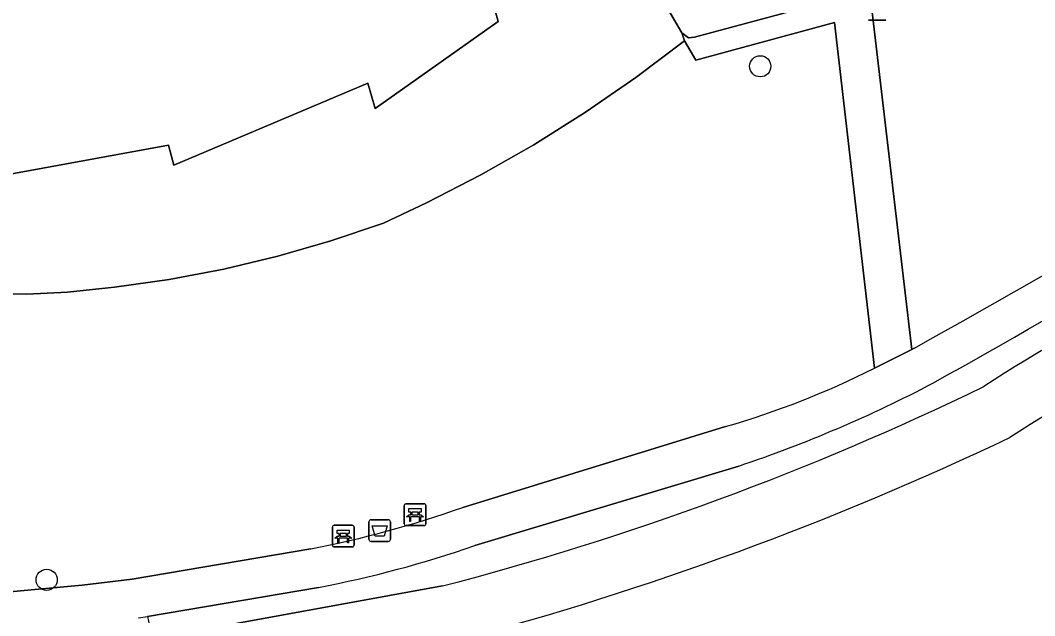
# Model space of a CAD drawing. Extents: x 159053 to 160042, y 380449 to 381423.
# Drawn here: x 159317.28 to 159364.14, y 380790.65 to 380818.15 of the extents above; entities that cross this region are included whole.
import ezdxf

# ---------------------------------------------------------------- set-up
doc = ezdxf.new("R2010")
doc.units = 0
for name, color, linetype in [('IMGEO_Afvalbak', 7, 'Continuous'), ('IMGEO_Bank', 7, 'Continuous'), ('IMGEO_Boom', 7, 'Continuous'), ('IMGEO_Erf', 7, 'Continuous'), ('IMGEO_Groenvoorziening', 7, 'Continuous'), ('IMGEO_Lichtmast', 7, 'Continuous'), ('IMGEO_Pand', 7, 'Continuous'), ('IMGEO_Parkeervlak_open', 7, 'Continuous'), ('IMGEO_Voetpad_open', 7, 'Continuous'), ('IMGEO_Waterloop', 7, 'Continuous')]:
    doc.layers.add(name, color=color, linetype=linetype)

msp = doc.modelspace()

# ---------------------------------------------------------------- linework, layer by layer
at = {"layer": 'IMGEO_Afvalbak'}
for p, q in [((159333.482, 380795.084), (159334.272, 380795.084)), ((159334.272, 380795.084), (159333.482, 380795.084)), ((159333.382, 380794.184), (159333.382, 380794.984)), ((159333.382, 380794.984), (159333.382, 380794.184)), ((159334.372, 380794.984), (159334.372, 380794.184)), ((159334.372, 380794.184), (159334.372, 380794.984)), ((159334.272, 380794.084), (159333.482, 380794.084)), ((159333.482, 380794.084), (159334.272, 380794.084))]:
    msp.add_line(p, q, dxfattribs=at)
msp.add_lwpolyline([(159333.525, 380794.798), (159334.229, 380794.798), (159334.08, 380794.328), (159333.674, 380794.328), (159333.525, 380794.798)], dxfattribs=at)
for centre, start, end in [((159333.482, 380794.984), 90, 180), ((159333.482, 380794.984), 90, 180), ((159334.272, 380794.984), 0, 90), ((159334.272, 380794.984), 360, 90), ((159333.482, 380794.184), 180, 270), ((159333.482, 380794.184), 180, 270), ((159334.272, 380794.184), 270, 0), ((159334.272, 380794.184), 270, 0)]:
    msp.add_arc(centre, 0.1, start, end, dxfattribs=at)
at = {"layer": 'IMGEO_Bank'}
for p, q in [((159335.01, 380794.892), (159335.01, 380795.733)), ((159335.01, 380795.733), (159335.01, 380794.892)), ((159335.085, 380795.817), (159335.926, 380795.817)), ((159335.926, 380795.817), (159335.085, 380795.817)), ((159336.01, 380795.742), (159336.01, 380794.901)), ((159336.01, 380794.901), (159336.01, 380795.742)), ((159335.707, 380795.215), (159335.314, 380795.215)), ((159335.319, 380795.323), (159335.319, 380795.429)), ((159335.363, 380795.429), (159335.363, 380795.323)), ((159335.651, 380795.435), (159335.369, 380795.435)), ((159335.369, 380795.317), (159335.651, 380795.317)), ((159335.657, 380795.323), (159335.657, 380795.429)), ((159335.701, 380795.429), (159335.701, 380795.323)), ((159331.694, 380793.903), (159331.694, 380794.744)), ((159331.694, 380794.744), (159331.694, 380793.903)), ((159331.769, 380794.828), (159332.61, 380794.828)), ((159332.61, 380794.828), (159331.769, 380794.828)), ((159332.694, 380794.753), (159332.694, 380793.912)), ((159332.694, 380793.912), (159332.694, 380794.753)), ((159335.935, 380794.817), (159335.094, 380794.817)), ((159335.094, 380794.817), (159335.935, 380794.817)), ((159332.391, 380794.226), (159331.998, 380794.226)), ((159332.003, 380794.334), (159332.003, 380794.44)), ((159332.047, 380794.44), (159332.047, 380794.334)), ((159332.335, 380794.446), (159332.053, 380794.446)), ((159332.053, 380794.328), (159332.335, 380794.328)), ((159332.341, 380794.334), (159332.341, 380794.44)), ((159332.385, 380794.44), (159332.385, 380794.334)), ((159332.619, 380793.828), (159331.778, 380793.828)), ((159331.778, 380793.828), (159332.619, 380793.828))]:
    msp.add_line(p, q, dxfattribs=at)
for points in [[(159335.313, 380795.435), (159335.227, 380795.435), (159335.227, 380795.596), (159335.79, 380795.596), (159335.79, 380795.435), (159335.707, 380795.435)], [(159335.257, 380795.215), (159335.115, 380795.215), (159335.227, 380795.317), (159335.313, 380795.317)], [(159335.307, 380795.208), (159335.307, 380795.001), (159335.264, 380795.001), (159335.264, 380795.208)], [(159335.707, 380795.317), (159335.79, 380795.317), (159335.902, 380795.215), (159335.763, 380795.215)], [(159335.757, 380795.208), (159335.757, 380795.001), (159335.713, 380795.001), (159335.713, 380795.208)], [(159331.997, 380794.446), (159331.911, 380794.446), (159331.911, 380794.607), (159332.474, 380794.607), (159332.474, 380794.446), (159332.391, 380794.446)], [(159331.941, 380794.226), (159331.799, 380794.226), (159331.911, 380794.328), (159331.997, 380794.328)], [(159331.991, 380794.219), (159331.991, 380794.012), (159331.948, 380794.012), (159331.948, 380794.219)], [(159332.391, 380794.328), (159332.474, 380794.328), (159332.586, 380794.226), (159332.447, 380794.226)], [(159332.441, 380794.219), (159332.441, 380794.012), (159332.397, 380794.012), (159332.397, 380794.219)]]:
    msp.add_lwpolyline(points, dxfattribs=at)
for centre, radius, start, end in [((159335.088, 380795.739), 0.0779, 92.4484, 184.2845), ((159335.088, 380795.739), 0.0779, 92.4484, 184.2845), ((159335.932, 380795.739), 0.0779, 2.4484, 94.2845), ((159335.932, 380795.739), 0.0779, 2.4484, 94.2845), ((159335.257, 380795.208), 0.00671, 2.8957, 87.1043), ((159335.314, 380795.208), 0.00671, 92.8957, 177.1043), ((159335.312, 380795.428), 0.00671, 2.8957, 87.1043), ((159335.312, 380795.324), 0.00671, 272.8957, 357.1043), ((159335.369, 380795.428), 0.00671, 92.8957, 177.1043), ((159335.369, 380795.324), 0.00671, 182.8957, 267.1043), ((159335.651, 380795.428), 0.00671, 2.8957, 87.1043), ((159335.651, 380795.324), 0.00671, 272.8957, 357.1043), ((159335.708, 380795.428), 0.00671, 92.8957, 177.1043), ((159335.708, 380795.324), 0.00671, 182.8957, 267.1043), ((159335.706, 380795.208), 0.00671, 2.8957, 87.1043), ((159335.763, 380795.208), 0.00671, 92.8957, 177.1043), ((159331.772, 380794.75), 0.0779, 92.4484, 184.2845), ((159331.772, 380794.75), 0.0779, 92.4484, 184.2845), ((159332.616, 380794.75), 0.0779, 2.4484, 94.2845), ((159332.616, 380794.75), 0.0779, 2.4484, 94.2845), ((159335.088, 380794.895), 0.0779, 182.4484, 274.2845), ((159335.088, 380794.895), 0.0779, 182.4484, 274.2845), ((159335.932, 380794.895), 0.0779, 272.4484, 4.2845), ((159335.932, 380794.895), 0.0779, 272.4484, 4.2845), ((159331.941, 380794.219), 0.00671, 2.8957, 87.1043), ((159331.998, 380794.219), 0.00671, 92.8957, 177.1043), ((159331.996, 380794.439), 0.00671, 2.8957, 87.1043), ((159331.996, 380794.335), 0.00671, 272.8957, 357.1043), ((159332.053, 380794.439), 0.00671, 92.8957, 177.1043), ((159332.053, 380794.335), 0.00671, 182.8957, 267.1043), ((159332.335, 380794.439), 0.00671, 2.8957, 87.1043), ((159332.335, 380794.335), 0.00671, 272.8957, 357.1043), ((159332.392, 380794.439), 0.00671, 92.8957, 177.1043), ((159332.392, 380794.335), 0.00671, 182.8957, 267.1043), ((159332.39, 380794.219), 0.00671, 2.8957, 87.1043), ((159332.447, 380794.219), 0.00671, 92.8957, 177.1043), ((159331.772, 380793.906), 0.0779, 182.4484, 274.2845), ((159331.772, 380793.906), 0.0779, 182.4484, 274.2845), ((159332.616, 380793.906), 0.0779, 272.4484, 4.2845), ((159332.616, 380793.906), 0.0779, 272.4484, 4.2845)]:
    msp.add_arc(centre, radius, start, end, dxfattribs=at)
at = {"layer": 'IMGEO_Boom'}
for centre in [(159351.457, 380816.026), (159318.492, 380792.31)]:
    msp.add_circle(centre, 0.489, dxfattribs=at)
at = {"layer": 'IMGEO_Erf'}
for points in [[(159315.691, 380805.542), (159317.576, 380805.506), (159319.458, 380805.59), (159321.332, 380805.793), (159321.624, 380805.826), (159324.16, 380806.184), (159326.676, 380806.66), (159329.167, 380807.253), (159331.627, 380807.962), (159334.052, 380808.786), (159336.043, 380809.718), (159338.548, 380811.008), (159340.996, 380812.404), (159343.382, 380813.903), (159345.703, 380815.502), (159347.953, 380817.198), (159347.836, 380817.57), (159339.286, 380832.198)], [(159337.865, 380823.464), (159339.352, 380818.1), (159333.666, 380814.073), (159333.336, 380815.251), (159324.363, 380811.464), (159324.121, 380812.388), (159315.94, 380810.895)]]:
    msp.add_lwpolyline(points, dxfattribs=at)
at = {"layer": 'IMGEO_Groenvoorziening'}
for points in [[(159407.506, 380823.764), (159408.67, 380823.872), (159409.24, 380832.812), (159402.962, 380831.086), (159402.333, 380832.35), (159389.815, 380824.538), (159387.719, 380823.638), (159385.579, 380822.85), (159383.4, 380822.175), (159381.189, 380821.616), (159378.952, 380821.174), (159376.694, 380820.85), (159376.462, 380820.824), (159373.88, 380820.56), (159371.289, 380820.416), (159368.693, 380820.392), (159366.1, 380820.487), (159363.513, 380820.703), (159363.301, 380820.726), (159363.332, 380820.33), (159356.63, 380818.523), (159358.464, 380802.951), (159358.575, 380803.012)], [(159354.883, 380818.041), (159348.489, 380816.303), (159347.953, 380817.198), (159345.703, 380815.502), (159343.382, 380813.903), (159340.996, 380812.404), (159338.548, 380811.008), (159336.043, 380809.718), (159334.052, 380808.786), (159331.627, 380807.962), (159329.167, 380807.253), (159326.676, 380806.66), (159324.16, 380806.184), (159321.624, 380805.826), (159321.332, 380805.793), (159319.458, 380805.59), (159317.576, 380805.506), (159315.691, 380805.542), (159313.813, 380805.698), (159311.949, 380805.973), (159310.106, 380806.366), (159308.851, 380806.705), (159308.853, 380805.499), (159305.001, 380804.454)], [(159356.732, 380802.085), (159354.883, 380818.041)], [(159337.721, 380795.657), (159349.852, 380799.388)], [(159350.462, 380797.564), (159338.272, 380793.894)], [(159305.926, 380790.74), (159317.946, 380791.861), (159320.137, 380792.063), (159322.443, 380792.347), (159330.694, 380793.737)], [(159331.047, 380791.961), (159323.159, 380790.622), (159323.342, 380789.749), (159324.877, 380789.858), (159336.773, 380792.025)]]:
    msp.add_lwpolyline(points, dxfattribs=at)
for centre, radius, start, end in [((159151.35, 381176.696), 427.296, 299.01045, 302.08463), ((159141.005, 381192.641), 448.094, 299.17722, 302.11569), ((159399.55, 380743.555), 68.941, 108.03625, 123.21377), ((159396.792, 380746.595), 62.265, 106.50899, 122.88789), ((159338.953, 380837.316), 39.463, 286.0331, 296.7778), ((159302.661, 380923.273), 135.609, 284.56929, 295.84943), ((159331.196, 380855.156), 60.729, 288.49663, 297.73284), ((159299.901, 380931.389), 146.758, 284.83146, 295.45751), ((159321.158, 380842.456), 49.644, 281.0745, 289.4895), ((159321.503, 380842.102), 51.042, 280.7768, 289.1798)]:
    msp.add_arc(centre, radius, start, end, dxfattribs=at)
at = {"layer": 'IMGEO_Lichtmast'}
for p, q in [((159357.252, 380818.149), (159356.462, 380818.149)), ((159356.462, 380818.149), (159357.252, 380818.149))]:
    msp.add_line(p, q, dxfattribs=at)
at = {"layer": 'IMGEO_Pand'}
msp.add_lwpolyline([(159337.476, 380831.707), (159328.932, 380829.365), (159328.946, 380827.842), (159325.961, 380827.043), (159325.585, 380828.447), (159325.255, 380829.68), (159321.979, 380828.779), (159322.302, 380827.591), (159310.436, 380824.328), (159310.545, 380815.987), (159310.55, 380814.709), (159314.893, 380814.741), (159315.229, 380813.505), (159315.94, 380810.895), (159324.121, 380812.388), (159324.363, 380811.464), (159333.336, 380815.251), (159333.666, 380814.073), (159339.352, 380818.1), (159337.865, 380823.464), (159341.68, 380824.502)], close=True, dxfattribs=at)
at = {"layer": 'IMGEO_Parkeervlak_open'}
msp.add_lwpolyline([(159338.973, 380832.739), (159339.286, 380832.198), (159347.836, 380817.57), (159348.139, 380817.346), (159348.425, 380817.365), (159353.005, 380818.608), (159351.278, 380821.559), (159345.001, 380832.335), (159343.628, 380834.664), (159339.159, 380833.427)], dxfattribs=at)
at = {"layer": 'IMGEO_Voetpad_open'}
for points in [[(159362.833, 380821.298), (159358.21, 380820.029), (159353.005, 380818.608), (159348.425, 380817.365), (159348.139, 380817.346), (159347.836, 380817.57), (159347.953, 380817.198), (159348.489, 380816.303), (159354.883, 380818.041), (159356.732, 380802.085), (159358.464, 380802.951), (159356.63, 380818.523)], [(159358.575, 380803.012), (159358.464, 380802.951), (159356.732, 380802.085)], [(159349.852, 380799.388), (159337.721, 380795.657)], [(159338.272, 380793.894), (159350.462, 380797.564)], [(159330.694, 380793.737), (159322.443, 380792.347), (159320.137, 380792.063), (159317.946, 380791.861), (159305.926, 380790.74), (159305.674, 380788.916), (159318.205, 380790.079)], [(159322.74, 380790.551), (159323.159, 380790.622), (159331.047, 380791.961)]]:
    msp.add_lwpolyline(points, dxfattribs=at)
for centre, radius, start, end in [((159151.35, 381176.696), 427.296, 299.01045, 302.08463), ((159141.005, 381192.641), 448.094, 299.17722, 302.11569), ((159338.953, 380837.316), 39.463, 286.0331, 296.7778), ((159331.196, 380855.156), 60.729, 288.49663, 297.73284), ((159321.158, 380842.456), 49.644, 281.0745, 289.4895), ((159321.503, 380842.102), 51.042, 280.7768, 289.1798)]:
    msp.add_arc(centre, radius, start, end, dxfattribs=at)
at = {"layer": 'IMGEO_Waterloop'}
msp.add_lwpolyline([(159336.773, 380792.025), (159324.877, 380789.858), (159323.342, 380789.749), (159309.323, 380788.756)], dxfattribs=at)
for centre, radius, start, end in [((159399.55, 380743.555), 68.941, 108.03625, 123.21377), ((159396.792, 380746.595), 62.265, 106.50899, 122.88789), ((159302.661, 380923.273), 135.609, 284.56929, 295.84943), ((159299.901, 380931.389), 146.758, 284.83146, 295.45751)]:
    msp.add_arc(centre, radius, start, end, dxfattribs=at)

doc.saveas('drawing.dxf')
